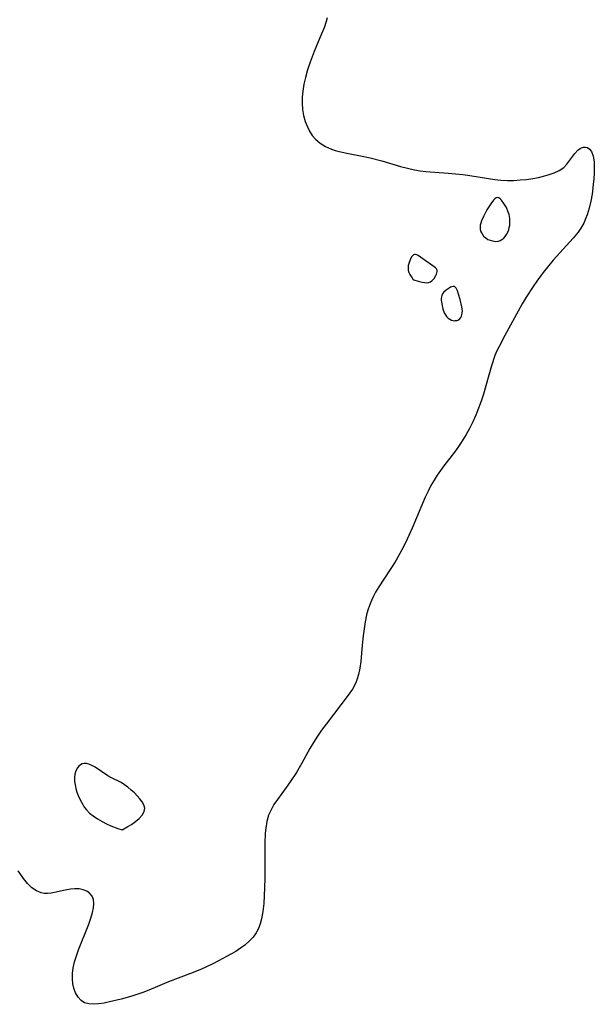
# Model space of a CAD drawing. Header units: metres. Extents: x 1073367 to 1082519, y 1569854 to 1574957.
# Tile 647 of 656: x 1079304 to 1079442, y 1571547 to 1571783. Entities that reach past the tile are written whole.
import ezdxf

# ---------------------------------------------------------------- set-up
doc = ezdxf.new("R2010")
doc.units = ezdxf.units.M
doc.layers.add('CGG_CurvaNivelLidar_v1', color=253, linetype='Continuous', lineweight=30)

msp = doc.modelspace()

# ---------------------------------------------------------------- linework, layer by layer
at = {"layer": 'CGG_CurvaNivelLidar_v1'}
for p, q in [((1079377.6988, 1571783.7785, 73.5), (1079377.4574, 1571782.9318, 73.5)), ((1079376.9351, 1571781.43, 73.5), (1079376.3334, 1571779.9373, 73.5)), ((1079377.4574, 1571782.9318, 73.5), (1079376.9351, 1571781.43, 73.5)), ((1079376.3334, 1571779.9373, 73.5), (1079374.5357, 1571775.7065, 73.5)), ((1079374.5357, 1571775.7065, 73.5), (1079373.5961, 1571773.2074, 73.5)), ((1079373.5961, 1571773.2074, 73.5), (1079372.9959, 1571771.3765, 73.5)), ((1079372.4822, 1571769.5322, 73.5), (1079372.1175, 1571767.8957, 73.5)), ((1079372.9959, 1571771.3765, 73.5), (1079372.4822, 1571769.5322, 73.5)), ((1079372.1175, 1571767.8957, 73.5), (1079371.8493, 1571766.2615, 73.5)), ((1079371.7051, 1571764.7993, 73.5), (1079371.676, 1571763.3525, 73.5)), ((1079371.8493, 1571766.2615, 73.5), (1079371.7051, 1571764.7993, 73.5)), ((1079371.676, 1571763.3525, 73.5), (1079371.7915, 1571761.856, 73.5)), ((1079371.7915, 1571761.856, 73.5), (1079372.0462, 1571760.3952, 73.5)), ((1079372.0462, 1571760.3952, 73.5), (1079372.4271, 1571758.99, 73.5)), ((1079372.4271, 1571758.99, 73.5), (1079372.9396, 1571757.6523, 73.5)), ((1079372.9396, 1571757.6523, 73.5), (1079373.4765, 1571756.6036, 73.5)), ((1079373.4765, 1571756.6036, 73.5), (1079374.1163, 1571755.6313, 73.5)), ((1079374.1163, 1571755.6313, 73.5), (1079374.8645, 1571754.7515, 73.5)), ((1079374.8645, 1571754.7515, 73.5), (1079375.9994, 1571753.7716, 73.5)), ((1079375.9994, 1571753.7716, 73.5), (1079377.2939, 1571752.9691, 73.5)), ((1079377.2939, 1571752.9691, 73.5), (1079378.6947, 1571752.3458, 73.5)), ((1079438.4518, 1571752.5452, 73.5), (1079439.1928, 1571752.8174, 73.5)), ((1079439.1928, 1571752.8174, 73.5), (1079439.6467, 1571752.8237, 73.5)), ((1079439.6467, 1571752.8237, 73.5), (1079440.0811, 1571752.7038, 73.5)), ((1079378.6947, 1571752.3458, 73.5), (1079379.6159, 1571752.0315, 73.5)), ((1079379.6159, 1571752.0315, 73.5), (1079380.5668, 1571751.7626, 73.5)), ((1079380.5668, 1571751.7626, 73.5), (1079382.3719, 1571751.3547, 73.5)), ((1079382.3719, 1571751.3547, 73.5), (1079386.1053, 1571750.659, 73.5)), ((1079386.1053, 1571750.659, 73.5), (1079388.0104, 1571750.257, 73.5)), ((1079435.1657, 1571748.727, 73.5), (1079437.1147, 1571751.3265, 73.5)), ((1079437.1147, 1571751.3265, 73.5), (1079437.8275, 1571752.0808, 73.5)), ((1079437.8275, 1571752.0808, 73.5), (1079438.4518, 1571752.5452, 73.5)), ((1079440.0811, 1571752.7038, 73.5), (1079440.6319, 1571752.3261, 73.5)), ((1079440.6319, 1571752.3261, 73.5), (1079441.0804, 1571751.7308, 73.5)), ((1079441.0804, 1571751.7308, 73.5), (1079441.4847, 1571750.649, 73.5)), ((1079441.4847, 1571750.649, 73.5), (1079441.6943, 1571749.3173, 73.5)), ((1079388.0104, 1571750.257, 73.5), (1079390.8142, 1571749.5179, 73.5)), ((1079390.8142, 1571749.5179, 73.5), (1079395.3056, 1571748.187, 73.5)), ((1079395.3056, 1571748.187, 73.5), (1079396.9524, 1571747.7418, 73.5)), ((1079434.3979, 1571747.9607, 73.5), (1079435.1657, 1571748.727, 73.5)), ((1079441.6943, 1571749.3173, 73.5), (1079441.7481, 1571747.9866, 73.5)), ((1079396.9524, 1571747.7418, 73.5), (1079398.6113, 1571747.3678, 73.5)), ((1079398.6113, 1571747.3678, 73.5), (1079399.9622, 1571747.1381, 73.5)), ((1079399.9622, 1571747.1381, 73.5), (1079401.3226, 1571746.9704, 73.5)), ((1079401.3226, 1571746.9704, 73.5), (1079406.6853, 1571746.5966, 73.5)), ((1079406.6853, 1571746.5966, 73.5), (1079410.1867, 1571746.2599, 73.5)), ((1079410.1867, 1571746.2599, 73.5), (1079411.8615, 1571746.0324, 73.5)), ((1079411.8615, 1571746.0324, 73.5), (1079416.3832, 1571745.2641, 73.5)), ((1079428.3534, 1571745.5427, 73.5), (1079429.5616, 1571745.8385, 73.5)), ((1079429.5616, 1571745.8385, 73.5), (1079430.7195, 1571746.1841, 73.5)), ((1079430.7195, 1571746.1841, 73.5), (1079432.0922, 1571746.6729, 73.5)), ((1079432.0922, 1571746.6729, 73.5), (1079433.3342, 1571747.25, 73.5)), ((1079433.3342, 1571747.25, 73.5), (1079434.3979, 1571747.9607, 73.5)), ((1079441.7118, 1571746.5541, 73.5), (1079441.6254, 1571745.2094, 73.5)), ((1079441.7481, 1571747.9866, 73.5), (1079441.7118, 1571746.5541, 73.5)), ((1079416.3832, 1571745.2641, 73.5), (1079417.8866, 1571745.0509, 73.5)), ((1079417.8866, 1571745.0509, 73.5), (1079419.3382, 1571744.9097, 73.5)), ((1079419.3382, 1571744.9097, 73.5), (1079420.8997, 1571744.8432, 73.5)), ((1079420.8997, 1571744.8432, 73.5), (1079422.4566, 1571744.8583, 73.5)), ((1079422.4566, 1571744.8583, 73.5), (1079424.0011, 1571744.9432, 73.5)), ((1079424.0011, 1571744.9432, 73.5), (1079425.5241, 1571745.0904, 73.5)), ((1079425.5241, 1571745.0904, 73.5), (1079427.0144, 1571745.2959, 73.5)), ((1079427.0144, 1571745.2959, 73.5), (1079428.3534, 1571745.5427, 73.5)), ((1079441.4951, 1571743.8257, 73.5), (1079441.1928, 1571741.5287, 73.5)), ((1079441.6254, 1571745.2094, 73.5), (1079441.4951, 1571743.8257, 73.5)), ((1079441.1928, 1571741.5287, 73.5), (1079440.9019, 1571739.8609, 73.5)), ((1079416.9326, 1571739.2683, 73.5), (1079416.0026, 1571737.7725, 73.5)), ((1079417.566, 1571740.1031, 73.5), (1079416.9326, 1571739.2683, 73.5)), ((1079417.8841, 1571740.4252, 73.5), (1079417.566, 1571740.1031, 73.5)), ((1079418.2027, 1571740.6488, 73.5), (1079417.8841, 1571740.4252, 73.5)), ((1079418.5216, 1571740.7368, 73.5), (1079418.2027, 1571740.6488, 73.5)), ((1079418.8393, 1571740.659, 73.5), (1079418.5216, 1571740.7368, 73.5)), ((1079419.156, 1571740.4453, 73.5), (1079418.8393, 1571740.659, 73.5)), ((1079419.47, 1571740.1322, 73.5), (1079419.156, 1571740.4453, 73.5)), ((1079420.0824, 1571739.3098, 73.5), (1079419.47, 1571740.1322, 73.5)), ((1079420.6506, 1571738.3327, 73.5), (1079420.0824, 1571739.3098, 73.5)), ((1079440.9019, 1571739.8609, 73.5), (1079440.5307, 1571738.2132, 73.5)), ((1079416.0026, 1571737.7725, 73.5), (1079415.1613, 1571736.1866, 73.5)), ((1079421.1234, 1571737.268, 73.5), (1079420.6506, 1571738.3327, 73.5)), ((1079421.296, 1571736.71, 73.5), (1079421.1234, 1571737.268, 73.5)), ((1079421.3976, 1571736.2106, 73.5), (1079421.296, 1571736.71, 73.5)), ((1079421.4591, 1571735.7018, 73.5), (1079421.3976, 1571736.2106, 73.5)), ((1079440.0504, 1571736.6068, 73.5), (1079439.6636, 1571735.5964, 73.5)), ((1079440.5307, 1571738.2132, 73.5), (1079440.0504, 1571736.6068, 73.5)), ((1079414.4093, 1571734.0942, 73.5), (1079414.3522, 1571733.5775, 73.5)), ((1079414.5356, 1571734.6154, 73.5), (1079414.4093, 1571734.0942, 73.5)), ((1079414.7115, 1571735.139, 73.5), (1079414.5356, 1571734.6154, 73.5)), ((1079415.1613, 1571736.1866, 73.5), (1079414.7115, 1571735.139, 73.5)), ((1079421.367, 1571733.5827, 73.5), (1079421.4591, 1571734.1459, 73.5)), ((1079421.4892, 1571734.6708, 73.5), (1079421.4591, 1571735.7018, 73.5)), ((1079421.4591, 1571734.1459, 73.5), (1079421.4892, 1571734.6708, 73.5)), ((1079439.2064, 1571734.6194, 73.5), (1079438.5173, 1571733.434, 73.5)), ((1079439.6636, 1571735.5964, 73.5), (1079439.2064, 1571734.6194, 73.5)), ((1079414.3522, 1571733.5775, 73.5), (1079414.383, 1571733.0638, 73.5)), ((1079414.383, 1571733.0638, 73.5), (1079414.5356, 1571732.5372, 73.5)), ((1079414.5356, 1571732.5372, 73.5), (1079414.8199, 1571732.0064, 73.5)), ((1079414.8199, 1571732.0064, 73.5), (1079415.2147, 1571731.5048, 73.5)), ((1079415.2147, 1571731.5048, 73.5), (1079415.6985, 1571731.0651, 73.5)), ((1079420.3899, 1571731.4023, 73.5), (1079420.718, 1571731.886, 73.5)), ((1079420.718, 1571731.886, 73.5), (1079420.993, 1571732.4271, 73.5)), ((1079420.993, 1571732.4271, 73.5), (1079421.2105, 1571733.0011, 73.5)), ((1079421.2105, 1571733.0011, 73.5), (1079421.367, 1571733.5827, 73.5)), ((1079437.854, 1571732.471, 73.5), (1079436.677, 1571730.9897, 73.5)), ((1079438.5173, 1571733.434, 73.5), (1079437.854, 1571732.471, 73.5)), ((1079415.6985, 1571731.0651, 73.5), (1079416.2487, 1571730.7168, 73.5)), ((1079416.2487, 1571730.7168, 73.5), (1079416.7765, 1571730.4953, 73.5)), ((1079416.7765, 1571730.4953, 73.5), (1079417.2965, 1571730.3505, 73.5)), ((1079417.2965, 1571730.3505, 73.5), (1079417.7687, 1571730.2669, 73.5)), ((1079417.7687, 1571730.2669, 73.5), (1079418.1536, 1571730.2302, 73.5)), ((1079418.1536, 1571730.2302, 73.5), (1079418.5, 1571730.2456, 73.5)), ((1079418.5, 1571730.2456, 73.5), (1079418.6048, 1571730.2404, 73.5)), ((1079418.6048, 1571730.2404, 73.5), (1079418.8523, 1571730.3082, 73.5)), ((1079418.8523, 1571730.3082, 73.5), (1079419.1997, 1571730.4519, 73.5)), ((1079419.1997, 1571730.4519, 73.5), (1079419.6027, 1571730.679, 73.5)), ((1079419.6027, 1571730.679, 73.5), (1079420.0161, 1571730.9979, 73.5)), ((1079420.0161, 1571730.9979, 73.5), (1079420.3899, 1571731.4023, 73.5)), ((1079436.677, 1571730.9897, 73.5), (1079431.9089, 1571725.7066, 73.5)), ((1079398.1542, 1571726.7907, 73.5), (1079397.9403, 1571726.5071, 73.5)), ((1079398.3863, 1571726.9978, 73.5), (1079398.1542, 1571726.7907, 73.5)), ((1079398.6417, 1571727.1005, 73.5), (1079398.3863, 1571726.9978, 73.5)), ((1079398.9019, 1571727.083, 73.5), (1079398.6417, 1571727.1005, 73.5)), ((1079399.1823, 1571726.9787, 73.5), (1079398.9019, 1571727.083, 73.5)), ((1079399.4789, 1571726.8127, 73.5), (1079399.1823, 1571726.9787, 73.5)), ((1079401.1693, 1571725.617, 73.5), (1079399.4789, 1571726.8127, 73.5)), ((1079397.1297, 1571724.468, 73.5), (1079397.0955, 1571723.9273, 73.5)), ((1079397.2338, 1571724.9578, 73.5), (1079397.1297, 1571724.468, 73.5)), ((1079397.5562, 1571725.7901, 73.5), (1079397.2338, 1571724.9578, 73.5)), ((1079397.9403, 1571726.5071, 73.5), (1079397.5562, 1571725.7901, 73.5)), ((1079403.0537, 1571724.3925, 73.5), (1079401.1693, 1571725.617, 73.5)), ((1079430.8447, 1571724.4666, 73.5), (1079429.4627, 1571722.7508, 73.5)), ((1079431.9089, 1571725.7066, 73.5), (1079430.8447, 1571724.4666, 73.5)), ((1079397.0955, 1571723.9273, 73.5), (1079397.1502, 1571723.3648, 73.5)), ((1079397.1502, 1571723.3648, 73.5), (1079397.3019, 1571722.8095, 73.5)), ((1079397.3019, 1571722.8095, 73.5), (1079397.5262, 1571722.2884, 73.5)), ((1079397.5262, 1571722.2884, 73.5), (1079397.7914, 1571721.8281, 73.5)), ((1079403.6649, 1571723.8855, 73.5), (1079403.0537, 1571724.3925, 73.5)), ((1079403.8885, 1571723.6148, 73.5), (1079403.6649, 1571723.8855, 73.5)), ((1079403.736, 1571722.0321, 73.5), (1079403.898, 1571722.3685, 73.5)), ((1079404.0273, 1571723.3253, 73.5), (1079403.8885, 1571723.6148, 73.5)), ((1079403.898, 1571722.3685, 73.5), (1079404.0116, 1571722.7003, 73.5)), ((1079404.0116, 1571722.7003, 73.5), (1079404.0614, 1571723.0214, 73.5)), ((1079404.0614, 1571723.0214, 73.5), (1079404.0273, 1571723.3253, 73.5)), ((1079429.4627, 1571722.7508, 73.5), (1079427.9489, 1571720.706, 73.5)), ((1079397.7914, 1571721.8281, 73.5), (1079398.0442, 1571721.4757, 73.5)), ((1079398.0442, 1571721.4757, 73.5), (1079398.2692, 1571721.2117, 73.5)), ((1079398.2692, 1571721.2117, 73.5), (1079398.5, 1571721.0128, 73.5)), ((1079398.5, 1571721.0128, 73.5), (1079399.5046, 1571720.6634, 73.5)), ((1079399.5046, 1571720.6634, 73.5), (1079400.4967, 1571720.4211, 73.5)), ((1079400.4967, 1571720.4211, 73.5), (1079401.0245, 1571720.3467, 73.5)), ((1079401.0245, 1571720.3467, 73.5), (1079401.539, 1571720.3294, 73.5)), ((1079401.539, 1571720.3294, 73.5), (1079402.0135, 1571720.3894, 73.5)), ((1079402.0135, 1571720.3894, 73.5), (1079402.4377, 1571720.5468, 73.5)), ((1079402.4377, 1571720.5468, 73.5), (1079402.7773, 1571720.7808, 73.5)), ((1079402.7773, 1571720.7808, 73.5), (1079403.308, 1571721.3711, 73.5)), ((1079403.308, 1571721.3711, 73.5), (1079403.736, 1571722.0321, 73.5)), ((1079427.9489, 1571720.706, 73.5), (1079427.0663, 1571719.4345, 73.5)), ((1079405.3587, 1571717.6301, 73.5), (1079405.1746, 1571717.2719, 73.5)), ((1079405.6073, 1571717.9604, 73.5), (1079405.3587, 1571717.6301, 73.5)), ((1079406.2231, 1571718.5509, 73.5), (1079405.6073, 1571717.9604, 73.5)), ((1079406.9099, 1571719.0394, 73.5), (1079406.2231, 1571718.5509, 73.5)), ((1079407.2547, 1571719.2299, 73.5), (1079406.9099, 1571719.0394, 73.5)), ((1079407.5884, 1571719.3682, 73.5), (1079407.2547, 1571719.2299, 73.5)), ((1079407.9012, 1571719.4352, 73.5), (1079407.5884, 1571719.3682, 73.5)), ((1079408.1816, 1571719.405, 73.5), (1079407.9012, 1571719.4352, 73.5)), ((1079408.4103, 1571719.2651, 73.5), (1079408.1816, 1571719.405, 73.5)), ((1079408.6072, 1571719.0354, 73.5), (1079408.4103, 1571719.2651, 73.5)), ((1079408.9355, 1571718.3947, 73.5), (1079408.6072, 1571719.0354, 73.5)), ((1079409.2108, 1571717.6109, 73.5), (1079408.9355, 1571718.3947, 73.5)), ((1079409.5755, 1571716.3165, 73.5), (1079409.2108, 1571717.6109, 73.5)), ((1079427.0663, 1571719.4345, 73.5), (1079425.3979, 1571716.8377, 73.5)), ((1079405.0759, 1571716.9088, 73.5), (1079405.0371, 1571716.5233, 73.5)), ((1079405.0371, 1571716.5233, 73.5), (1079405.0436, 1571716.1216, 73.5)), ((1079405.0436, 1571716.1216, 73.5), (1079405.1504, 1571715.2882, 73.5)), ((1079405.1746, 1571717.2719, 73.5), (1079405.0759, 1571716.9088, 73.5)), ((1079405.1504, 1571715.2882, 73.5), (1079405.4499, 1571714.0126, 73.5)), ((1079410.0142, 1571714.5111, 73.5), (1079409.5755, 1571716.3165, 73.5)), ((1079424.4535, 1571715.2298, 73.5), (1079420.2746, 1571707.6815, 73.5)), ((1079425.3979, 1571716.8377, 73.5), (1079424.4535, 1571715.2298, 73.5)), ((1079405.4499, 1571714.0126, 73.5), (1079405.5821, 1571713.5859, 73.5)), ((1079405.5821, 1571713.5859, 73.5), (1079405.7786, 1571713.1179, 73.5)), ((1079405.7786, 1571713.1179, 73.5), (1079406.0337, 1571712.6527, 73.5)), ((1079406.0337, 1571712.6527, 73.5), (1079406.3413, 1571712.2195, 73.5)), ((1079409.8842, 1571712.2865, 73.5), (1079410.0102, 1571712.6662, 73.5)), ((1079410.0102, 1571712.6662, 73.5), (1079410.0885, 1571713.0774, 73.5)), ((1079410.0949, 1571714.0237, 73.5), (1079410.0142, 1571714.5111, 73.5)), ((1079410.0885, 1571713.0774, 73.5), (1079410.1192, 1571713.5033, 73.5)), ((1079410.1192, 1571713.5033, 73.5), (1079410.0949, 1571714.0237, 73.5)), ((1079406.3413, 1571712.2195, 73.5), (1079406.6953, 1571711.8465, 73.5)), ((1079406.6953, 1571711.8465, 73.5), (1079407.087, 1571711.5585, 73.5)), ((1079407.087, 1571711.5585, 73.5), (1079407.484, 1571711.3729, 73.5)), ((1079407.484, 1571711.3729, 73.5), (1079407.8632, 1571711.2645, 73.5)), ((1079407.8632, 1571711.2645, 73.5), (1079408.185, 1571711.2155, 73.5)), ((1079408.185, 1571711.2155, 73.5), (1079408.5, 1571711.2325, 73.5)), ((1079408.5, 1571711.2325, 73.5), (1079408.7555, 1571711.2531, 73.5)), ((1079408.7555, 1571711.2531, 73.5), (1079408.985, 1571711.3367, 73.5)), ((1079408.985, 1571711.3367, 73.5), (1079409.2421, 1571711.4772, 73.5)), ((1079409.2421, 1571711.4772, 73.5), (1079409.4947, 1571711.6825, 73.5)), ((1079409.4947, 1571711.6825, 73.5), (1079409.7112, 1571711.954, 73.5)), ((1079409.7112, 1571711.954, 73.5), (1079409.8842, 1571712.2865, 73.5)), ((1079420.2746, 1571707.6815, 73.5), (1079418.8921, 1571705.0765, 73.5)), ((1079418.3617, 1571703.9857, 73.5), (1079417.8998, 1571702.8656, 73.5)), ((1079418.8921, 1571705.0765, 73.5), (1079418.3617, 1571703.9857, 73.5)), ((1079417.8998, 1571702.8656, 73.5), (1079417.0856, 1571700.4368, 73.5)), ((1079417.0856, 1571700.4368, 73.5), (1079416.2771, 1571697.6349, 73.5)), ((1079416.2771, 1571697.6349, 73.5), (1079415.1862, 1571693.6542, 73.5)), ((1079414.626, 1571691.9531, 73.5), (1079413.9931, 1571690.2664, 73.5)), ((1079415.1862, 1571693.6542, 73.5), (1079414.626, 1571691.9531, 73.5)), ((1079413.9931, 1571690.2664, 73.5), (1079413.3037, 1571688.5939, 73.5)), ((1079412.5797, 1571686.9675, 73.5), (1079411.8323, 1571685.4286, 73.5)), ((1079413.3037, 1571688.5939, 73.5), (1079412.5797, 1571686.9675, 73.5)), ((1079411.8323, 1571685.4286, 73.5), (1079411.0202, 1571683.9237, 73.5)), ((1079409.827, 1571682.0026, 73.5), (1079409.0292, 1571680.8612, 73.5)), ((1079411.0202, 1571683.9237, 73.5), (1079409.827, 1571682.0026, 73.5)), ((1079408.195, 1571679.7446, 73.5), (1079405.6418, 1571676.4671, 73.5)), ((1079409.0292, 1571680.8612, 73.5), (1079408.195, 1571679.7446, 73.5)), ((1079404.8295, 1571675.3541, 73.5), (1079404.0529, 1571674.2155, 73.5)), ((1079405.6418, 1571676.4671, 73.5), (1079404.8295, 1571675.3541, 73.5)), ((1079403.3192, 1571673.0484, 73.5), (1079402.5745, 1571671.7407, 73.5)), ((1079404.0529, 1571674.2155, 73.5), (1079403.3192, 1571673.0484, 73.5)), ((1079401.885, 1571670.4004, 73.5), (1079401.2168, 1571668.9703, 73.5)), ((1079402.5745, 1571671.7407, 73.5), (1079401.885, 1571670.4004, 73.5)), ((1079401.2168, 1571668.9703, 73.5), (1079398.0711, 1571661.4769, 73.5)), ((1079398.0711, 1571661.4769, 73.5), (1079397.2756, 1571659.7267, 73.5)), ((1079397.2756, 1571659.7267, 73.5), (1079396.4394, 1571657.9968, 73.5)), ((1079395.5658, 1571656.2887, 73.5), (1079394.2196, 1571653.8503, 73.5)), ((1079396.4394, 1571657.9968, 73.5), (1079395.5658, 1571656.2887, 73.5)), ((1079394.2196, 1571653.8503, 73.5), (1079393.4511, 1571652.5781, 73.5)), ((1079392.6551, 1571651.3282, 73.5), (1079390.1029, 1571647.4766, 73.5)), ((1079393.4511, 1571652.5781, 73.5), (1079392.6551, 1571651.3282, 73.5)), ((1079390.1029, 1571647.4766, 73.5), (1079389.2981, 1571646.1452, 73.5)), ((1079388.3049, 1571644.1979, 73.5), (1079387.8068, 1571642.9963, 73.5)), ((1079388.7782, 1571645.1812, 73.5), (1079388.3049, 1571644.1979, 73.5)), ((1079389.2981, 1571646.1452, 73.5), (1079388.7782, 1571645.1812, 73.5)), ((1079387.4308, 1571641.8872, 73.5), (1079387.1221, 1571640.7568, 73.5)), ((1079387.8068, 1571642.9963, 73.5), (1079387.4308, 1571641.8872, 73.5)), ((1079387.1221, 1571640.7568, 73.5), (1079386.7779, 1571639.0785, 73.5)), ((1079386.5223, 1571637.3785, 73.5), (1079386.3146, 1571635.6702, 73.5)), ((1079386.7779, 1571639.0785, 73.5), (1079386.5223, 1571637.3785, 73.5)), ((1079386.3146, 1571635.6702, 73.5), (1079386.0829, 1571633.4838, 73.5)), ((1079386.0829, 1571633.4838, 73.5), (1079385.7291, 1571629.5468, 73.5)), ((1079385.5052, 1571627.9589, 73.5), (1079385.1893, 1571626.421, 73.5)), ((1079385.7291, 1571629.5468, 73.5), (1079385.5052, 1571627.9589, 73.5)), ((1079384.9029, 1571625.4155, 73.5), (1079384.5369, 1571624.4487, 73.5)), ((1079385.1893, 1571626.421, 73.5), (1079384.9029, 1571625.4155, 73.5)), ((1079384.5369, 1571624.4487, 73.5), (1079383.7319, 1571622.941, 73.5)), ((1079382.7446, 1571621.4998, 73.5), (1079377.4504, 1571614.5804, 73.5)), ((1079383.7319, 1571622.941, 73.5), (1079382.7446, 1571621.4998, 73.5)), ((1079377.4504, 1571614.5804, 73.5), (1079376.3594, 1571613.0949, 73.5)), ((1079375.3794, 1571611.6564, 73.5), (1079374.4453, 1571610.1829, 73.5)), ((1079376.3594, 1571613.0949, 73.5), (1079375.3794, 1571611.6564, 73.5)), ((1079374.4453, 1571610.1829, 73.5), (1079373.5568, 1571608.681, 73.5)), ((1079373.5568, 1571608.681, 73.5), (1079371.6306, 1571605.2177, 73.5)), ((1079318.1382, 1571604.4725, 73.5), (1079317.8154, 1571604.0502, 73.5)), ((1079318.5111, 1571604.8068, 73.5), (1079318.1382, 1571604.4725, 73.5)), ((1079318.935, 1571605.032, 73.5), (1079318.5111, 1571604.8068, 73.5)), ((1079319.4265, 1571605.1325, 73.5), (1079318.935, 1571605.032, 73.5)), ((1079319.9583, 1571605.1103, 73.5), (1079319.4265, 1571605.1325, 73.5)), ((1079320.5151, 1571604.9811, 73.5), (1079319.9583, 1571605.1103, 73.5)), ((1079321.2886, 1571604.6609, 73.5), (1079320.5151, 1571604.9811, 73.5)), ((1079322.0752, 1571604.2183, 73.5), (1079321.2886, 1571604.6609, 73.5)), ((1079325.061, 1571602.1851, 73.5), (1079322.0752, 1571604.2183, 73.5)), ((1079371.6306, 1571605.2177, 73.5), (1079370.3092, 1571602.9831, 73.5)), ((1079317.2071, 1571602.5412, 73.5), (1079317.0905, 1571601.6484, 73.5)), ((1079317.4593, 1571603.3613, 73.5), (1079317.2071, 1571602.5412, 73.5)), ((1079317.8154, 1571604.0502, 73.5), (1079317.4593, 1571603.3613, 73.5)), ((1079325.8228, 1571601.735, 73.5), (1079325.061, 1571602.1851, 73.5)), ((1079328.2574, 1571600.5438, 73.5), (1079325.8228, 1571601.735, 73.5)), ((1079370.3092, 1571602.9831, 73.5), (1079368.8201, 1571600.7125, 73.5)), ((1079317.0905, 1571601.6484, 73.5), (1079317.1117, 1571600.82, 73.5)), ((1079317.1117, 1571600.82, 73.5), (1079317.2321, 1571599.9706, 73.5)), ((1079317.2321, 1571599.9706, 73.5), (1079317.4314, 1571599.1129, 73.5)), ((1079329.1084, 1571600.0169, 73.5), (1079328.2574, 1571600.5438, 73.5)), ((1079329.9266, 1571599.4142, 73.5), (1079329.1084, 1571600.0169, 73.5)), ((1079330.7123, 1571598.756, 73.5), (1079329.9266, 1571599.4142, 73.5)), ((1079367.8703, 1571599.3725, 73.5), (1079365.7424, 1571596.4956, 73.5)), ((1079368.8201, 1571600.7125, 73.5), (1079367.8703, 1571599.3725, 73.5)), ((1079317.4314, 1571599.1129, 73.5), (1079317.6951, 1571598.2583, 73.5)), ((1079317.6951, 1571598.2583, 73.5), (1079318.0136, 1571597.4184, 73.5)), ((1079318.0136, 1571597.4184, 73.5), (1079318.3818, 1571596.6055, 73.5)), ((1079331.4625, 1571598.0584, 73.5), (1079330.7123, 1571598.756, 73.5)), ((1079332.1689, 1571597.3349, 73.5), (1079331.4625, 1571598.0584, 73.5)), ((1079332.7879, 1571596.6321, 73.5), (1079332.1689, 1571597.3349, 73.5)), ((1079318.3818, 1571596.6055, 73.5), (1079318.766, 1571595.878, 73.5)), ((1079318.766, 1571595.878, 73.5), (1079319.5216, 1571594.59, 73.5)), ((1079333.3344, 1571595.9248, 73.5), (1079332.7879, 1571596.6321, 73.5)), ((1079333.7561, 1571595.1953, 73.5), (1079333.3344, 1571595.9248, 73.5)), ((1079333.9413, 1571594.3994, 73.5), (1079333.7561, 1571595.1953, 73.5)), ((1079364.9323, 1571595.2778, 73.5), (1079364.2217, 1571594.0239, 73.5)), ((1079365.7424, 1571596.4956, 73.5), (1079364.9323, 1571595.2778, 73.5)), ((1079319.5216, 1571594.59, 73.5), (1079319.9726, 1571593.9908, 73.5)), ((1079319.9726, 1571593.9908, 73.5), (1079320.7128, 1571593.2527, 73.5)), ((1079320.7128, 1571593.2527, 73.5), (1079321.6174, 1571592.5369, 73.5)), ((1079321.6174, 1571592.5369, 73.5), (1079322.6336, 1571591.8578, 73.5)), ((1079332.6205, 1571591.9337, 73.5), (1079333.3578, 1571592.7358, 73.5)), ((1079333.3578, 1571592.7358, 73.5), (1079333.8256, 1571593.5765, 73.5)), ((1079333.8256, 1571593.5765, 73.5), (1079333.9413, 1571594.3994, 73.5)), ((1079363.6491, 1571592.7174, 73.5), (1079363.2089, 1571591.1876, 73.5)), ((1079364.2217, 1571594.0239, 73.5), (1079363.6491, 1571592.7174, 73.5)), ((1079322.6336, 1571591.8578, 73.5), (1079323.7085, 1571591.2296, 73.5)), ((1079323.7085, 1571591.2296, 73.5), (1079324.7902, 1571590.6664, 73.5)), ((1079324.7902, 1571590.6664, 73.5), (1079325.8273, 1571590.1823, 73.5)), ((1079325.8273, 1571590.1823, 73.5), (1079327.4805, 1571589.5268, 73.5)), ((1079328.5, 1571589.2208, 73.5), (1079329.8789, 1571589.9807, 73.5)), ((1079329.8789, 1571589.9807, 73.5), (1079330.7762, 1571590.5332, 73.5)), ((1079330.7762, 1571590.5332, 73.5), (1079331.7243, 1571591.192, 73.5)), ((1079331.7243, 1571591.192, 73.5), (1079332.6205, 1571591.9337, 73.5)), ((1079363.2089, 1571591.1876, 73.5), (1079362.9426, 1571589.5899, 73.5)), ((1079327.4805, 1571589.5268, 73.5), (1079328.5, 1571589.2208, 73.5)), ((1079362.8358, 1571588.4455, 73.5), (1079362.7408, 1571585.9874, 73.5)), ((1079362.9426, 1571589.5899, 73.5), (1079362.8358, 1571588.4455, 73.5)), ((1079362.7408, 1571585.9874, 73.5), (1079362.7359, 1571577.5018, 73.5)), ((1079303.9613, 1571578.8134, 73.5), (1079303.6203, 1571579.3704, 73.5)), ((1079304.8482, 1571577.5186, 73.5), (1079303.9613, 1571578.8134, 73.5)), ((1079305.8203, 1571576.3432, 73.5), (1079304.8482, 1571577.5186, 73.5)), ((1079306.8805, 1571575.3405, 73.5), (1079305.8203, 1571576.3432, 73.5)), ((1079362.7359, 1571577.5018, 73.5), (1079362.6218, 1571573.4402, 73.5)), ((1079307.9718, 1571574.6042, 73.5), (1079306.8805, 1571575.3405, 73.5)), ((1079309.0946, 1571574.1407, 73.5), (1079307.9718, 1571574.6042, 73.5)), ((1079309.8688, 1571573.9869, 73.5), (1079309.0946, 1571574.1407, 73.5)), ((1079310.6529, 1571573.9523, 73.5), (1079309.8688, 1571573.9869, 73.5)), ((1079311.4828, 1571574.0307, 73.5), (1079310.6529, 1571573.9523, 73.5)), ((1079312.3234, 1571574.189, 73.5), (1079311.4828, 1571574.0307, 73.5)), ((1079314.8406, 1571574.7751, 73.5), (1079312.3234, 1571574.189, 73.5)), ((1079316.1172, 1571575.006, 73.5), (1079314.8406, 1571574.7751, 73.5)), ((1079317.1719, 1571575.0992, 73.5), (1079316.1172, 1571575.006, 73.5)), ((1079318.1869, 1571575.0661, 73.5), (1079317.1719, 1571575.0992, 73.5)), ((1079319.1756, 1571574.8678, 73.5), (1079318.1869, 1571575.0661, 73.5)), ((1079320.0541, 1571574.496, 73.5), (1079319.1756, 1571574.8678, 73.5)), ((1079320.7669, 1571573.9672, 73.5), (1079320.0541, 1571574.496, 73.5)), ((1079321.3081, 1571573.2921, 73.5), (1079320.7669, 1571573.9672, 73.5)), ((1079362.6218, 1571573.4402, 73.5), (1079362.4863, 1571571.5409, 73.5)), ((1079321.6439, 1571572.4889, 73.5), (1079321.3081, 1571573.2921, 73.5)), ((1079321.75, 1571571.5558, 73.5), (1079321.6439, 1571572.4889, 73.5)), ((1079321.6594, 1571570.5246, 73.5), (1079321.75, 1571571.5558, 73.5)), ((1079362.4863, 1571571.5409, 73.5), (1079362.2714, 1571569.689, 73.5)), ((1079321.0243, 1571568.047, 73.5), (1079321.4232, 1571569.4118, 73.5)), ((1079321.4232, 1571569.4118, 73.5), (1079321.6594, 1571570.5246, 73.5)), ((1079362.2714, 1571569.689, 73.5), (1079361.9471, 1571567.9052, 73.5)), ((1079318.0779, 1571560.4296, 73.5), (1079320.5281, 1571566.6164, 73.5)), ((1079320.5281, 1571566.6164, 73.5), (1079321.0243, 1571568.047, 73.5)), ((1079361.6247, 1571566.715, 73.5), (1079361.2012, 1571565.5844, 73.5)), ((1079361.9471, 1571567.9052, 73.5), (1079361.6247, 1571566.715, 73.5)), ((1079360.6554, 1571564.528, 73.5), (1079359.9416, 1571563.522, 73.5)), ((1079361.2012, 1571565.5844, 73.5), (1079360.6554, 1571564.528, 73.5)), ((1079359.0966, 1571562.6007, 73.5), (1079357.9585, 1571561.6042, 73.5)), ((1079359.9416, 1571563.522, 73.5), (1079359.0966, 1571562.6007, 73.5)), ((1079317.5672, 1571558.9912, 73.5), (1079318.0779, 1571560.4296, 73.5)), ((1079354.5983, 1571559.4006, 73.5), (1079351.6472, 1571557.8065, 73.5)), ((1079355.774, 1571560.0956, 73.5), (1079354.5983, 1571559.4006, 73.5)), ((1079356.8994, 1571560.826, 73.5), (1079355.774, 1571560.0956, 73.5)), ((1079357.9585, 1571561.6042, 73.5), (1079356.8994, 1571560.826, 73.5)), ((1079316.8214, 1571556.1203, 73.5), (1079317.1369, 1571557.5523, 73.5)), ((1079317.1369, 1571557.5523, 73.5), (1079317.5672, 1571558.9912, 73.5)), ((1079350.0839, 1571557.0135, 73.5), (1079347.5719, 1571555.8417, 73.5)), ((1079351.6472, 1571557.8065, 73.5), (1079350.0839, 1571557.0135, 73.5)), ((1079316.6312, 1571553.5257, 73.5), (1079316.66, 1571554.8069, 73.5)), ((1079316.66, 1571554.8069, 73.5), (1079316.8214, 1571556.1203, 73.5)), ((1079344.9167, 1571554.7545, 73.5), (1079339.6808, 1571552.7737, 73.5)), ((1079347.5719, 1571555.8417, 73.5), (1079344.9167, 1571554.7545, 73.5)), ((1079316.7308, 1571552.3549, 73.5), (1079316.6312, 1571553.5257, 73.5)), ((1079316.9596, 1571551.2527, 73.5), (1079316.7308, 1571552.3549, 73.5)), ((1079339.6808, 1571552.7737, 73.5), (1079334.9158, 1571550.8361, 73.5)), ((1079317.3744, 1571550.1295, 73.5), (1079316.9596, 1571551.2527, 73.5)), ((1079317.9456, 1571549.1515, 73.5), (1079317.3744, 1571550.1295, 73.5)), ((1079333.501, 1571550.2772, 73.5), (1079332.0808, 1571549.7603, 73.5)), ((1079334.9158, 1571550.8361, 73.5), (1079333.501, 1571550.2772, 73.5)), ((1079318.664, 1571548.3559, 73.5), (1079317.9456, 1571549.1515, 73.5)), ((1079319.5286, 1571547.7898, 73.5), (1079318.664, 1571548.3559, 73.5)), ((1079320.5367, 1571547.4891, 73.5), (1079319.5286, 1571547.7898, 73.5)), ((1079321.6639, 1571547.4108, 73.5), (1079320.5367, 1571547.4891, 73.5)), ((1079322.8832, 1571547.4998, 73.5), (1079321.6639, 1571547.4108, 73.5)), ((1079324.1787, 1571547.703, 73.5), (1079322.8832, 1571547.4998, 73.5)), ((1079325.5083, 1571547.9708, 73.5), (1079324.1787, 1571547.703, 73.5)), ((1079328.291, 1571548.6416, 73.5), (1079325.5083, 1571547.9708, 73.5)), ((1079330.8151, 1571549.3506, 73.5), (1079328.291, 1571548.6416, 73.5)), ((1079332.0808, 1571549.7603, 73.5), (1079330.8151, 1571549.3506, 73.5))]:
    msp.add_line(p, q, dxfattribs=at)

doc.saveas('drawing.dxf')
